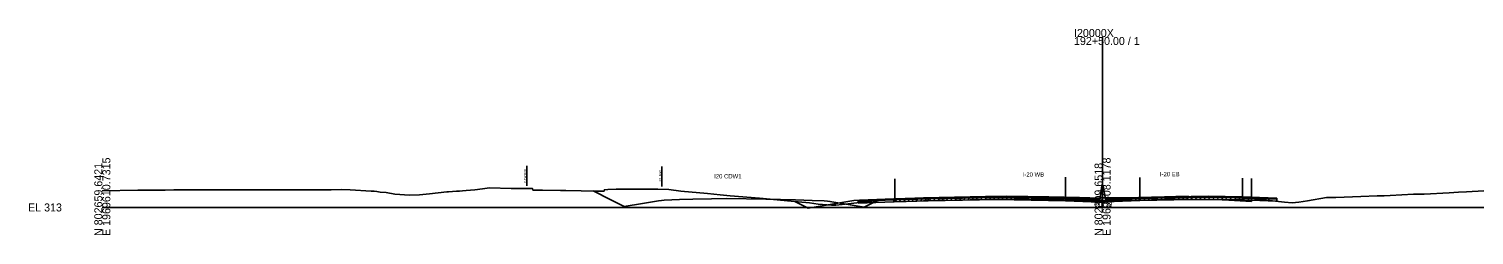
# Model space of a CAD drawing. Extents: x -4026 to 9638, y -10 to 19609.
# Drawn here: x 4974 to 5480, y 13990 to 14063 of the extents above; entities that cross this region are included whole.
import ezdxf

# ---------------------------------------------------------------- set-up
doc = ezdxf.new("R2010")
doc.units = 0
for name, color, linetype in [('Default', 7, 'Continuous'), ('RD_EX_Road', 7, 'Continuous'), ('RD_GPK_XS_Cell', 7, 'Continuous'), ('RD_PD_ALT1_TrvlWay', 7, 'Continuous'), ('RD_TX_Misc1', 7, 'Continuous'), ('RD_XS_Base', 7, 'Continuous'), ('RD_XS_ExGround', 7, 'Continuous'), ('RD_XS_ExPaveRet', 7, 'Continuous'), ('RD_XS_ExRW', 7, 'Continuous'), ('RD_XS_Greenside', 7, 'Continuous'), ('RD_XS_MedBWall', 7, 'Continuous'), ('RD_XS_NewRW', 7, 'Continuous'), ('RD_XS_Pave', 7, 'Continuous'), ('RD_XS_PaveOvlay', 7, 'Continuous'), ('RD_XS_TieSlope', 7, 'Continuous'), ('RD_XS_TX_Elev_EX', 7, 'Continuous')]:
    doc.layers.add(name, color=color, linetype=linetype)

msp = doc.modelspace()

# ---------------------------------------------------------------- linework, layer by layer
at = {"layer": 'RD_EX_Road'}
for p, q in [((5277.31, 14009.97), (5277.31, 14002.97)), ((5402.07, 14010.12), (5402.07, 14003.12))]:
    msp.add_line(p, q, dxfattribs=at)
at = {"layer": 'RD_GPK_XS_Cell'}
for p, q in [((5350, 14000), (5350, 14059.71)), ((5000, 14000), (5350, 14000)), ((5350, 14000), (5700, 14000))]:
    msp.add_line(p, q, dxfattribs=at)
at = {"layer": 'RD_PD_ALT1_TrvlWay'}
for p, q in [((5337, 14010.57), (5337, 14003.57)), ((5363, 14010.53), (5363, 14003.53)), ((5399, 14010.29), (5399, 14003.29))]:
    msp.add_line(p, q, dxfattribs=at)
at = {"layer": 'RD_XS_Base'}
for points in [[(5277, 14002.68), (5289, 14002.98)], [(5337, 14002.98), (5313, 14003.47), (5289, 14002.98)], [(5289, 14002.98), (5289, 14002.31)], [(5289, 14002.31), (5313, 14002.8), (5337, 14002.31)], [(5337, 14002.31), (5337, 14002.98)], [(5349, 14002.51), (5337, 14002.98)], [(5351, 14002.63), (5363, 14003.1)], [(5363, 14003.1), (5387, 14003.58), (5399, 14003.34)], [(5363, 14002.43), (5363, 14003.1)], [(5399, 14002.67), (5387, 14002.91), (5363, 14002.43)], [(5399, 14003.34), (5399, 14003.34), (5399, 14002.67), (5399, 14002.67)], [(5399, 14002.67), (5399, 14003.34)], [(5399, 14003.34), (5411, 14002.86)], [(5411, 14002.86), (5411, 14002.19)], [(5264.5, 14002.19), (5265, 14002.21), (5277, 14002.68)], [(5264.5, 14001.52), (5264.5, 14002.19)], [(5277, 14002.01), (5264.5, 14001.52)], [(5277, 14002.01), (5277, 14002.68)], [(5289, 14002.31), (5277, 14002.01)], [(5337, 14002.31), (5349, 14001.84)], [(5349, 14001.84), (5349, 14002.51)], [(5351, 14001.96), (5351, 14002.63)], [(5363, 14002.43), (5351, 14001.96)], [(5411, 14002.19), (5399, 14002.67)]]:
    msp.add_lwpolyline(points, dxfattribs=at)
at = {"layer": 'RD_XS_ExGround'}
msp.add_lwpolyline([(5000, 14005.85), (5012.46, 14006), (5013.47, 14006), (5016.77, 14006.04), (5018.83, 14006.04), (5022.01, 14006.05), (5024.98, 14006.12), (5034.57, 14006.15), (5037.37, 14006.19), (5080.02, 14006.16), (5083.61, 14006.29), (5086.75, 14006.17), (5094.05, 14005.72), (5095.1, 14005.73), (5096.09, 14005.58), (5097.26, 14005.4), (5099.27, 14005.22), (5102.34, 14004.71), (5104.14, 14004.52), (5107.34, 14004.29), (5111.03, 14004.4), (5114.43, 14004.72), (5120.59, 14005.44), (5121.08, 14005.45), (5123.91, 14005.76), (5125.02, 14005.76), (5126.07, 14005.84), (5127.35, 14005.94), (5130.32, 14006.21), (5133.06, 14006.47), (5135.5, 14006.84), (5143.03, 14006.59), (5150.55, 14006.62), (5150.65, 14006.11), (5154.03, 14006.04), (5160.36, 14005.93), (5162.19, 14005.94), (5172.88, 14005.74), (5175.59, 14005.72), (5175.69, 14006.23), (5176.87, 14006.25), (5179.77, 14006.35), (5194.42, 14006.37), (5198.22, 14006.28), (5202.39, 14005.76), (5211.74, 14004.91), (5216.2, 14004.38), (5219.65, 14004.07), (5229.99, 14003.2), (5243.54, 14001.92), (5247.42, 14001.57), (5250.54, 14001.15), (5255.19, 14000.81), (5256.64, 14000.83), (5258.88, 14001.02), (5265.02, 14001.75), (5273.86, 14002.68), (5277.31, 14002.97), (5281.24, 14003.14), (5287.38, 14003.36), (5309.04, 14003.8), (5316.49, 14003.95), (5331.18, 14003.69), (5341.98, 14003.46), (5345.51, 14003.41), (5349.36, 14003.3), (5350.13, 14003.34), (5351.7, 14003.4), (5357.72, 14003.42), (5358.08, 14003.41), (5371.71, 14003.74), (5375.59, 14003.81), (5380.17, 14003.78), (5391.8, 14003.66), (5394.23, 14003.54), (5402.07, 14003.12), (5413.64, 14001.85), (5416.29, 14001.59), (5418.72, 14001.89), (5421.71, 14002.32), (5428.37, 14003.43), (5431.67, 14003.53), (5440.41, 14003.79), (5446.05, 14004.02), (5447.15, 14004.07), (5448.5, 14004.12), (5450.63, 14004.17), (5458.81, 14004.61), (5462.51, 14004.65), (5471.31, 14005.1), (5474.56, 14005.35), (5477.4, 14005.51), (5483.41, 14005.79)], dxfattribs=at)
at = {"layer": 'RD_XS_ExPaveRet'}
for p, q in [((5277.31, 14001.97), (5278.35, 14003.02)), ((5277.31, 14001.97), (5277.31, 14002.97)), ((5278.81, 14002.04), (5279.85, 14003.08)), ((5280.31, 14002.1), (5281.35, 14003.14)), ((5281.81, 14002.16), (5282.85, 14003.2)), ((5283.31, 14002.21), (5284.35, 14003.25)), ((5284.81, 14002.27), (5285.85, 14003.3)), ((5286.31, 14002.32), (5287.35, 14003.36)), ((5287.38, 14002.36), (5309.04, 14002.8)), ((5287.81, 14002.37), (5288.83, 14003.39)), ((5289.31, 14002.4), (5290.33, 14003.42)), ((5290.81, 14002.43), (5291.83, 14003.45)), ((5292.31, 14002.46), (5293.33, 14003.48)), ((5293.81, 14002.49), (5294.83, 14003.51)), ((5295.31, 14002.52), (5296.33, 14003.54)), ((5296.81, 14002.55), (5297.83, 14003.57)), ((5298.31, 14002.58), (5299.33, 14003.6)), ((5299.81, 14002.61), (5300.83, 14003.63)), ((5301.31, 14002.64), (5302.33, 14003.66)), ((5302.81, 14002.67), (5303.83, 14003.69)), ((5304.31, 14002.7), (5305.33, 14003.72)), ((5305.81, 14002.73), (5306.83, 14003.75)), ((5307.31, 14002.76), (5308.33, 14003.78)), ((5308.81, 14002.79), (5309.83, 14003.81)), ((5309.04, 14002.8), (5316.49, 14002.95)), ((5310.31, 14002.82), (5311.33, 14003.84)), ((5311.81, 14002.85), (5312.83, 14003.88)), ((5313.31, 14002.89), (5314.33, 14003.91)), ((5314.81, 14002.92), (5315.83, 14003.94)), ((5316.31, 14002.95), (5317.3, 14003.94)), ((5316.49, 14002.95), (5331.18, 14002.69)), ((5317.81, 14002.93), (5318.79, 14003.91)), ((5319.31, 14002.9), (5320.29, 14003.88)), ((5320.81, 14002.87), (5321.79, 14003.86)), ((5322.31, 14002.85), (5323.29, 14003.83)), ((5323.81, 14002.82), (5324.79, 14003.8)), ((5325.31, 14002.8), (5326.29, 14003.78)), ((5326.81, 14002.77), (5327.79, 14003.75)), ((5328.31, 14002.74), (5329.29, 14003.72)), ((5329.81, 14002.72), (5330.79, 14003.7)), ((5331.31, 14002.69), (5332.29, 14003.67)), ((5332.81, 14002.66), (5333.79, 14003.64)), ((5334.31, 14002.62), (5335.29, 14003.6)), ((5335.81, 14002.59), (5336.79, 14003.57)), ((5337.31, 14002.56), (5338.29, 14003.54)), ((5338.81, 14002.53), (5339.79, 14003.51)), ((5340.31, 14002.5), (5341.29, 14003.48)), ((5341.81, 14002.46), (5342.79, 14003.45)), ((5343.31, 14002.44), (5344.29, 14003.43)), ((5344.81, 14002.42), (5345.79, 14003.4)), ((5346.31, 14002.39), (5347.28, 14003.36)), ((5347.81, 14002.34), (5348.78, 14003.32)), ((5349.31, 14002.3), (5350.35, 14003.34)), ((5350.81, 14002.36), (5351.84, 14003.4)), ((5352.31, 14002.4), (5353.31, 14003.4)), ((5353.81, 14002.4), (5354.81, 14003.41)), ((5355.31, 14002.41), (5356.31, 14003.41)), ((5356.81, 14002.41), (5357.81, 14003.42)), ((5358.31, 14002.42), (5359.33, 14003.44)), ((5359.81, 14002.45), (5360.83, 14003.48)), ((5361.31, 14002.49), (5362.33, 14003.51)), ((5362.81, 14002.53), (5363.83, 14003.55)), ((5364.31, 14002.56), (5365.33, 14003.59)), ((5365.81, 14002.6), (5366.83, 14003.62)), ((5367.31, 14002.63), (5368.33, 14003.66)), ((5368.81, 14002.67), (5369.83, 14003.69)), ((5370.31, 14002.7), (5371.33, 14003.73)), ((5371.71, 14002.74), (5375.59, 14002.81)), ((5371.81, 14002.74), (5372.83, 14003.76)), ((5373.31, 14002.77), (5374.33, 14003.78)), ((5374.81, 14002.79), (5375.82, 14003.81)), ((5375.59, 14002.81), (5380.17, 14002.78)), ((5376.31, 14002.8), (5377.3, 14003.8)), ((5377.81, 14002.79), (5378.8, 14003.79)), ((5379.31, 14002.78), (5380.3, 14003.78)), ((5380.17, 14002.78), (5391.8, 14002.66)), ((5380.81, 14002.77), (5381.8, 14003.76)), ((5382.31, 14002.76), (5383.3, 14003.75)), ((5383.81, 14002.74), (5384.8, 14003.73)), ((5385.31, 14002.73), (5386.3, 14003.72)), ((5386.81, 14002.71), (5387.8, 14003.7)), ((5388.31, 14002.7), (5389.3, 14003.69)), ((5389.81, 14002.68), (5390.8, 14003.67)), ((5391.31, 14002.67), (5392.28, 14003.64)), ((5392.81, 14002.61), (5393.76, 14003.56)), ((5394.31, 14002.54), (5395.26, 14003.48)), ((5395.81, 14002.46), (5396.76, 14003.4)), ((5397.31, 14002.38), (5398.26, 14003.32)), ((5398.81, 14002.3), (5399.76, 14003.24)), ((5400.31, 14002.22), (5401.26, 14003.16)), ((5402.07, 14003.12), (5402.07, 14002.12)), ((5277.31, 14001.97), (5281.24, 14002.14)), ((5281.24, 14002.14), (5287.38, 14002.36)), ((5331.18, 14002.69), (5341.98, 14002.46)), ((5341.98, 14002.46), (5345.51, 14002.41)), ((5345.51, 14002.41), (5349.36, 14002.3)), ((5349.36, 14002.3), (5350.13, 14002.34)), ((5350.13, 14002.34), (5351.7, 14002.4)), ((5351.7, 14002.4), (5357.72, 14002.42)), ((5357.72, 14002.42), (5358.08, 14002.41)), ((5358.08, 14002.41), (5371.71, 14002.74)), ((5391.8, 14002.66), (5394.23, 14002.54)), ((5394.23, 14002.54), (5402.07, 14002.12))]:
    msp.add_line(p, q, dxfattribs=at)
at = {"layer": 'RD_XS_ExRW'}
msp.add_line((5195.83, 14007.34), (5195.83, 14014.34), dxfattribs=at)
at = {"layer": 'RD_XS_Greenside'}
for points in [[(5263, 14002.38), (5247, 13999.71)], [(5265, 14002.54), (5263, 14002.38)]]:
    msp.add_lwpolyline(points, dxfattribs=at)
at = {"layer": 'RD_XS_MedBWall'}
for points in [[(5349, 14002.84), (5349.75, 14007.63), (5350.25, 14007.63), (5351, 14002.96)], [(5349, 14001.84), (5349, 14002.84)], [(5351, 14002.96), (5351, 14001.84)], [(5351, 14001.84), (5349, 14001.84)]]:
    msp.add_lwpolyline(points, dxfattribs=at)
at = {"layer": 'RD_XS_NewRW'}
msp.add_line((5148.54, 14007.61), (5148.54, 14014.61), dxfattribs=at)
at = {"layer": 'RD_XS_Pave'}
for points in [[(5171.73, 14005.79), (5177.9, 14002.71), (5182.56, 14000.38), (5188.96, 14001.44), (5194.57, 14002.37), (5195.64, 14002.46), (5196.57, 14002.53), (5202, 14002.75), (5206.58, 14002.93), (5213.19, 14003.06), (5218.58, 14003.16), (5232.15, 14002.88), (5242.6, 14002.67), (5248.37, 14002.44), (5252.61, 14002.27), (5253.77, 14002.17), (5254.61, 14002.11), (5261.65, 14000.93), (5266.62, 14000.1), (5269.19, 14001.39), (5271.23, 14002.41)], [(5265, 14002.37), (5277, 14002.85)], [(5277, 14002.85), (5289, 14003.15)], [(5289, 14002.98), (5277, 14002.68)], [(5277, 14002.68), (5277, 14002.85)], [(5289, 14003.15), (5313, 14003.63), (5337, 14003.15)], [(5337, 14002.98), (5313, 14003.47), (5289, 14002.98)], [(5289, 14003.15), (5289, 14002.98)], [(5337, 14003.15), (5349, 14002.68)], [(5337, 14002.98), (5337, 14003.15)], [(5349, 14002.51), (5337, 14002.98)], [(5363, 14003.27), (5351, 14002.8)], [(5351, 14002.63), (5363, 14003.1)], [(5351, 14002.8), (5351, 14002.63)], [(5399, 14003.51), (5387, 14003.75), (5363, 14003.27)], [(5363, 14003.1), (5387, 14003.58), (5399, 14003.34)], [(5363, 14003.27), (5363, 14003.1)], [(5399, 14003.51), (5399, 14003.51), (5399, 14003.34), (5399, 14003.34)], [(5399, 14003.34), (5399, 14003.51)], [(5399, 14003.51), (5411, 14003.03)], [(5411, 14002.86), (5399, 14003.34)], [(5411, 14003.03), (5411, 14002.86)], [(5277, 14002.68), (5265, 14002.21)], [(5265, 14002.21), (5265, 14002.37)], [(5349, 14002.68), (5349, 14002.51)]]:
    msp.add_lwpolyline(points, dxfattribs=at)
at = {"layer": 'RD_XS_PaveOvlay'}
for points in [[(5265, 14002.54), (5277, 14003.02)], [(5277, 14002.85), (5265, 14002.37)], [(5289, 14003.32), (5277, 14003.02)], [(5277, 14002.85), (5289, 14003.15)], [(5277, 14003.02), (5277, 14002.85)], [(5289, 14003.32), (5313, 14003.8), (5337, 14003.32)], [(5337, 14003.15), (5313, 14003.63), (5289, 14003.15)], [(5289, 14003.15), (5289, 14003.32)], [(5337, 14003.32), (5337, 14003.15)], [(5337, 14003.32), (5349, 14002.84)], [(5349, 14002.68), (5337, 14003.15)], [(5349, 14002.84), (5349, 14002.68)], [(5363, 14003.44), (5351, 14002.96)], [(5351, 14002.8), (5363, 14003.27)], [(5351, 14002.96), (5351, 14002.8)], [(5399, 14003.68), (5387, 14003.92), (5363, 14003.44)], [(5363, 14003.27), (5387, 14003.75), (5399, 14003.51)], [(5363, 14003.44), (5363, 14003.27)], [(5399, 14003.51), (5399, 14003.68)], [(5399, 14003.68), (5411, 14003.2)], [(5399, 14003.68), (5399, 14003.68), (5399, 14003.51), (5399, 14003.51)], [(5411, 14003.03), (5399, 14003.51)], [(5411, 14003.2), (5411, 14003.03)], [(5265, 14002.37), (5265, 14002.54)]]:
    msp.add_lwpolyline(points, dxfattribs=at)
at = {"layer": 'RD_XS_TieSlope'}
msp.add_lwpolyline([(5247, 13999.71), (5242.37, 14002.03)], dxfattribs=at)

# ---------------------------------------------------------------- texts
at = {"layer": 'Default'}
msp.add_text('-', height=0.0001, dxfattribs=at).set_placement((5000, 14000))
at = {"layer": 'RD_GPK_XS_Cell'}
for s, p in [('192+50.00 / 1', (5340, 14056.91)), ('I20000X', (5340, 14059.71)), ('EL 313', (4974, 13998.6))]:
    msp.add_text(s, height=2.8, dxfattribs=at).set_placement(p)
for s, p in [('N 802659.6421', (5000, 13990)), ('E 1969610.7315', (5002.8, 13990)), ('N 802309.6518', (5350, 13990)), ('E 1969608.1178', (5352.8, 13990))]:
    msp.add_text(s, height=2.8, rotation=90, dxfattribs=at).set_placement(p)
at = {"layer": 'RD_TX_Misc1'}
for s, p in [('I20 CDW1', (5214.1, 14010.18)), ('I-20 WB', (5322.06, 14010.8)), ('I-20 EB', (5370.06, 14010.92))]:
    msp.add_text(s, height=1.5, dxfattribs=at).set_placement(p)
at = {"layer": 'RD_XS_ExRW'}
msp.add_text('EX. R/W ', height=0.75, rotation=90, dxfattribs=at).set_placement((5195.58, 14009.02))
at = {"layer": 'RD_XS_NewRW'}
msp.add_text('NEW R/W ', height=0.75, rotation=90, dxfattribs=at).set_placement((5148.29, 14008.75))
at = {"layer": 'RD_XS_TX_Elev_EX'}
msp.add_text('316.33', height=1.5, dxfattribs=at).set_placement((5347.1, 14000.33))

doc.saveas('drawing.dxf')
